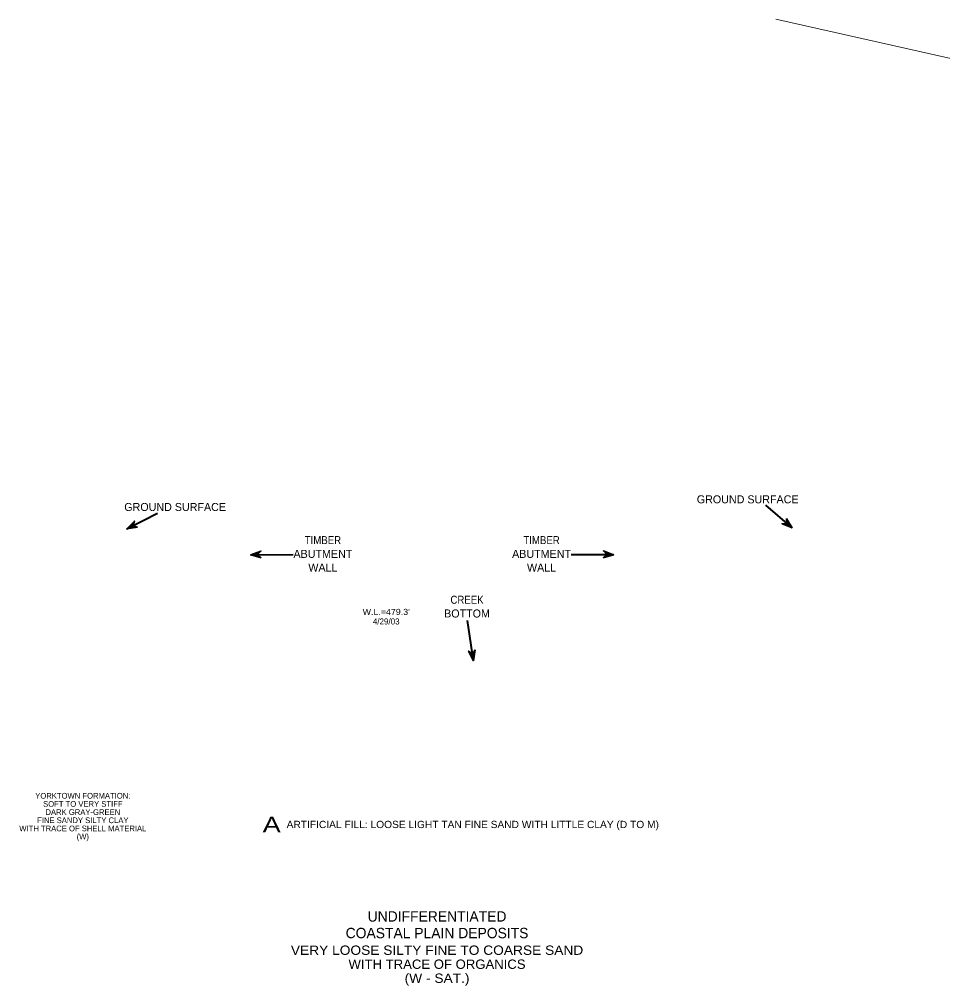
# Model space of a CAD drawing. Extents: x -76 to 974, y -1080 to -735.
# Drawn here: x 16.5 to 105.5, y -977.3 to -884.1 of the extents above; entities that cross this region are included whole.
import ezdxf
from ezdxf.enums import TextEntityAlignment as Align

# ---------------------------------------------------------------- set-up
doc = ezdxf.new("R2010")
doc.units = 0
doc.header["$LTSCALE"] = 0.36
doc.layers.add('10', color=7, linetype='Continuous', lineweight=35)
doc.layers.add('27', color=7, linetype='Continuous', lineweight=40)
doc.layers.add('29', color=7, linetype='Continuous')

msp = doc.modelspace()

# ---------------------------------------------------------------- hatches: boundary and pattern name
at = {"layer": '10'}
for points in [[(90.4247, -932.2326), (90.9623, -933.1302), (89.9939, -932.7348), (90.4603, -932.699)], [(27.8829, -933.0696), (26.8493, -933.232), (27.5787, -932.4822), (27.4371, -932.9282)], [(39.7941, -936.035), (38.7919, -935.735), (39.7735, -935.3738), (39.4531, -935.7148)], [(72.7433, -936.009), (73.7531, -935.7352), (72.7813, -935.3486), (73.0925, -935.6976)], [(60.4311, -944.9028), (60.2697, -945.9366), (59.7787, -945.013), (60.1601, -945.2842)]]:
    msp.add_hatch(color=256, dxfattribs=at).paths.add_polyline_path(points)

# ---------------------------------------------------------------- linework, layer by layer
for points in [[(90.4247, -932.2326), (90.9623, -933.1302), (89.9939, -932.7348), (90.4603, -932.699)], [(27.8829, -933.0696), (26.8493, -933.232), (27.5787, -932.4822), (27.4371, -932.9282)], [(39.7941, -936.035), (38.7919, -935.735), (39.7735, -935.3738), (39.4531, -935.7148)], [(72.7433, -936.009), (73.7531, -935.7352), (72.7813, -935.3486), (73.0925, -935.6976)], [(60.4311, -944.9028), (60.2697, -945.9366), (59.7787, -945.013), (60.1601, -945.2842)]]:
    msp.add_lwpolyline(points, close=True, dxfattribs=at)
at = {"layer": '27', "lineweight": 13}
msp.add_line((111.598, -889.0898), (89.408, -884.1181), dxfattribs=at)
at = {"layer": '27'}
for p, q in [((90.9626, -933.13), (88.4422, -930.9476)), ((26.8492, -933.2319), (29.8172, -931.7133)), ((38.7917, -935.7351), (42.8774, -935.7019)), ((73.7532, -935.7351), (69.6608, -935.7259)), ((60.2699, -945.9363), (59.6726, -942.0671))]:
    msp.add_line(p, q, dxfattribs=at)

# ---------------------------------------------------------------- texts
for s, height, p in [('GROUND SURFACE', 0.7717, (86.6792, -930.7702)), ('GROUND SURFACE', 0.7717, (31.5056, -931.508)), ('ABUTMENT', 0.7717, (45.7462, -936.0254)), ('ABUTMENT', 0.7717, (66.8167, -936.0254)), ('WALL', 0.7717, (45.7463, -937.3484)), ('WALL', 0.7717, (66.8167, -937.3484)), ('BOTTOM', 0.7717, (59.6335, -941.7726)), ('4/29/03', 0.5788, (51.8477, -942.4444)), ('YORKTOWN FORMATION:', 0.5512, (22.6098, -959.231)), ('SOFT TO VERY STIFF', 0.5512, (22.6097, -960.0186)), ('DARK GRAY-GREEN', 0.5512, (22.6098, -960.806)), ('FINE SANDY SILTY CLAY', 0.5512, (22.6097, -961.5936)), ('WITH TRACE OF SHELL MATERIAL', 0.5512, (22.6098, -962.381)), ('(W)', 0.5512, (22.6097, -963.1686))]:
    msp.add_text(s, height=height, dxfattribs=at).set_placement(p, align=Align.CENTER)
for s, height, width, p in [('TIMBER', 0.7717, 0.9, (45.7462, -934.7024)), ('TIMBER', 0.7717, 0.9, (66.8167, -934.7024)), ('CREEK', 0.7717, 0.9, (59.6333, -940.4496)), ("W.L.=479.3'", 0.5788, 1.1, (51.8477, -941.5196)), ('A', 1.5, 1.3, (40.8118, -962.4806))]:
    msp.add_text(s, height=height, dxfattribs=dict(at, width=width)).set_placement(p, align=Align.CENTER)
at = {"layer": '27', "width": 1.05}
msp.add_text('ARTIFICIAL FILL: LOOSE LIGHT TAN FINE SAND WITH LITTLE CLAY (D TO M)', height=0.7, dxfattribs=at).set_placement((42.2493, -962.0706))
at = {"layer": '29'}
for s, p in [('UNDIFFERENTIATED', (56.7449, -971.0863)), ('COASTAL PLAIN DEPOSITS', (56.7449, -972.6863))]:
    msp.add_text(s, height=1, dxfattribs=at).set_placement(p, align=Align.CENTER)
for s, width, p in [('VERY LOOSE SILTY FINE TO COARSE SAND', 1.1, (56.745, -974.2895)), ('WITH TRACE OF ORGANICS', 1.05, (56.7448, -975.6395)), ('(W - SAT.)', 1.1, (56.7448, -976.9895))]:
    msp.add_text(s, height=0.9, dxfattribs=dict(at, width=width)).set_placement(p, align=Align.CENTER)

doc.saveas('drawing.dxf')
